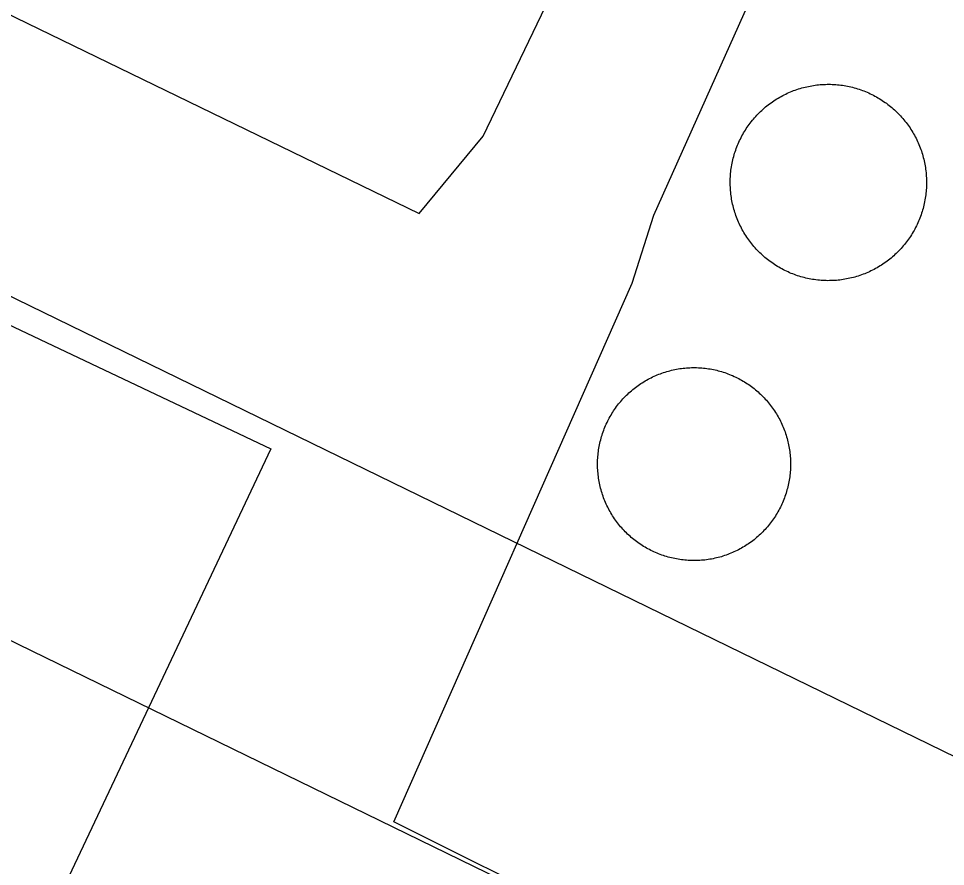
# Model space of a CAD drawing. Extents: x 3683613 to 3738215, y 469626 to 495384.
# Drawn here: x 3700589.3 to 3700679.1, y 478152 to 478234.2 of the extents above; entities that cross this region are included whole.
import ezdxf

# ---------------------------------------------------------------- set-up
doc = ezdxf.new("R2010")
doc.units = 0
for name, color, linetype in [('V-DOMW-TANK', 7, 'Continuous'), ('V-ROAD-CNTR', 7, 'Continuous'), ('V-UTIL-LINE', 7, 'Continuous')]:
    doc.layers.add(name, color=color, linetype=linetype)

msp = doc.modelspace()

# ---------------------------------------------------------------- linework, layer by layer
at = {"layer": 'V-DOMW-TANK'}
for points in [[(3700660.314, 478224.203), (3700660.418, 478224.334), (3700660.522, 478224.461), (3700660.631, 478224.586), (3700660.742, 478224.711), (3700660.856, 478224.833), (3700660.971, 478224.952), (3700661.088, 478225.071), (3700661.206, 478225.186), (3700661.327, 478225.3), (3700661.45, 478225.411), (3700661.575, 478225.522), (3700661.702, 478225.628), (3700661.831, 478225.733), (3700661.962, 478225.837), (3700662.093, 478225.937), (3700662.228, 478226.036), (3700662.362, 478226.13), (3700662.501, 478226.224), (3700662.64, 478226.318), (3700662.779, 478226.404), (3700662.923, 478226.49), (3700663.066, 478226.574), (3700663.211, 478226.654), (3700663.357, 478226.736), (3700663.504, 478226.81), (3700663.654, 478226.886), (3700663.803, 478226.953), (3700663.955, 478227.021), (3700664.108, 478227.086), (3700664.262, 478227.15), (3700664.418, 478227.213), (3700664.573, 478227.269), (3700664.729, 478227.322), (3700664.887, 478227.375), (3700665.048, 478227.424), (3700665.206, 478227.469), (3700665.366, 478227.514), (3700665.528, 478227.555), (3700665.69, 478227.592), (3700665.853, 478227.627), (3700666.013, 478227.658), (3700666.177, 478227.69), (3700666.341, 478227.717), (3700666.507, 478227.74), (3700666.671, 478227.76), (3700666.834, 478227.776), (3700667, 478227.795), (3700667.166, 478227.809), (3700667.332, 478227.815), (3700667.498, 478227.821), (3700667.664, 478227.826), (3700667.832, 478227.826), (3700667.998, 478227.824), (3700668.163, 478227.819), (3700668.329, 478227.811), (3700668.495, 478227.799), (3700668.661, 478227.787), (3700668.825, 478227.77), (3700668.991, 478227.75), (3700669.155, 478227.727)], [(3700669.155, 478227.727), (3700669.319, 478227.703), (3700669.482, 478227.674), (3700669.646, 478227.643), (3700669.808, 478227.609), (3700669.97, 478227.572), (3700670.132, 478227.533), (3700670.293, 478227.49), (3700670.453, 478227.445), (3700670.611, 478227.398), (3700670.771, 478227.346), (3700670.926, 478227.293), (3700671.084, 478227.236), (3700671.24, 478227.178), (3700671.393, 478227.117), (3700671.547, 478227.051), (3700671.698, 478226.986), (3700671.85, 478226.916), (3700671.999, 478226.843), (3700672.147, 478226.769), (3700672.292, 478226.691), (3700672.44, 478226.611), (3700672.583, 478226.529), (3700672.726, 478226.443), (3700672.868, 478226.355), (3700673.007, 478226.265), (3700673.146, 478226.173), (3700673.281, 478226.077), (3700673.417, 478225.982), (3700673.55, 478225.882), (3700673.681, 478225.782), (3700673.81, 478225.677), (3700673.939, 478225.573), (3700674.064, 478225.462), (3700674.189, 478225.352), (3700674.31, 478225.239), (3700674.43, 478225.122), (3700674.547, 478225.003), (3700674.664, 478224.887), (3700674.779, 478224.768), (3700674.889, 478224.643), (3700674.998, 478224.518), (3700675.106, 478224.391), (3700675.211, 478224.262), (3700675.313, 478224.133), (3700675.413, 478224), (3700675.512, 478223.867), (3700675.608, 478223.73), (3700675.702, 478223.592), (3700675.792, 478223.453), (3700675.88, 478223.314), (3700675.968, 478223.17), (3700676.052, 478223.027), (3700676.132, 478222.884), (3700676.21, 478222.736), (3700676.286, 478222.591), (3700676.36, 478222.441), (3700676.431, 478222.29), (3700676.497, 478222.138), (3700676.564, 478221.985), (3700676.628, 478221.831), (3700676.687, 478221.677), (3700676.745, 478221.522), (3700676.8, 478221.364), (3700676.851, 478221.206), (3700676.9, 478221.047), (3700676.947, 478220.891), (3700676.99, 478220.727), (3700677.031, 478220.567), (3700677.07, 478220.406), (3700677.105, 478220.242), (3700677.138, 478220.08), (3700677.167, 478219.916), (3700677.193, 478219.752), (3700677.218, 478219.589), (3700677.238, 478219.423), (3700677.257, 478219.259), (3700677.271, 478219.093), (3700677.283, 478218.927), (3700677.293, 478218.761), (3700677.3, 478218.595), (3700677.302, 478218.429), (3700677.302, 478218.263), (3700677.302, 478218.098), (3700677.296, 478217.932), (3700677.287, 478217.764), (3700677.277, 478217.6), (3700677.263, 478217.434), (3700677.246, 478217.268), (3700677.228, 478217.104), (3700677.205, 478216.938), (3700677.179, 478216.773), (3700677.152, 478216.611), (3700677.119, 478216.445), (3700677.087, 478216.285), (3700677.05, 478216.123), (3700677.011, 478215.962), (3700676.968, 478215.802), (3700676.923, 478215.64), (3700676.874, 478215.482), (3700676.824, 478215.325)], [(3700663.277, 478209.926), (3700663.132, 478210.004), (3700662.988, 478210.088), (3700662.845, 478210.172), (3700662.704, 478210.26), (3700662.564, 478210.35), (3700662.425, 478210.442), (3700662.29, 478210.536), (3700662.153, 478210.635), (3700662.022, 478210.733), (3700661.89, 478210.835), (3700661.761, 478210.94), (3700661.632, 478211.046), (3700661.507, 478211.155), (3700661.383, 478211.265), (3700661.262, 478211.378), (3700661.139, 478211.493), (3700661.024, 478211.61), (3700660.907, 478211.728), (3700660.793, 478211.849), (3700660.682, 478211.972), (3700660.572, 478212.097), (3700660.465, 478212.224), (3700660.361, 478212.353), (3700660.258, 478212.484), (3700660.158, 478212.615), (3700660.06, 478212.75), (3700659.963, 478212.885), (3700659.869, 478213.023), (3700659.779, 478213.162), (3700659.689, 478213.303), (3700659.603, 478213.445), (3700659.521, 478213.588), (3700659.439, 478213.731), (3700659.361, 478213.879), (3700659.283, 478214.026), (3700659.212, 478214.176), (3700659.14, 478214.327), (3700659.072, 478214.477), (3700659.007, 478214.63), (3700658.943, 478214.784), (3700658.884, 478214.94), (3700658.827, 478215.095), (3700658.771, 478215.255), (3700658.72, 478215.411), (3700658.671, 478215.568), (3700658.624, 478215.728), (3700658.581, 478215.888), (3700658.54, 478216.05), (3700658.501, 478216.211), (3700658.466, 478216.373), (3700658.433, 478216.537), (3700658.405, 478216.699), (3700658.378, 478216.863), (3700658.354, 478217.029), (3700658.333, 478217.19), (3700658.315, 478217.358), (3700658.3, 478217.524), (3700658.288, 478217.69), (3700658.28, 478217.856), (3700658.272, 478218.022), (3700658.268, 478218.188), (3700658.268, 478218.354), (3700658.27, 478218.519), (3700658.276, 478218.685), (3700658.282, 478218.851), (3700658.294, 478219.017), (3700658.306, 478219.183), (3700658.325, 478219.349), (3700658.343, 478219.513), (3700658.366, 478219.677), (3700658.392, 478219.842), (3700658.419, 478220.006), (3700658.452, 478220.168), (3700658.485, 478220.332), (3700658.522, 478220.494), (3700658.56, 478220.656), (3700658.603, 478220.815), (3700658.648, 478220.975), (3700658.694, 478221.135), (3700658.747, 478221.292), (3700658.8, 478221.45), (3700658.857, 478221.604), (3700658.917, 478221.761), (3700658.978, 478221.915), (3700659.042, 478222.069), (3700659.109, 478222.22), (3700659.179, 478222.372), (3700659.251, 478222.521), (3700659.326, 478222.669), (3700659.402, 478222.816), (3700659.482, 478222.962), (3700659.566, 478223.107), (3700659.648, 478223.248), (3700659.738, 478223.39), (3700659.83, 478223.529), (3700659.92, 478223.668), (3700660.015, 478223.805), (3700660.113, 478223.938), (3700660.211, 478224.072), (3700660.314, 478224.203)], [(3700676.824, 478215.325), (3700676.771, 478215.167), (3700676.714, 478215.009), (3700676.655, 478214.856), (3700676.593, 478214.7), (3700676.53, 478214.548), (3700676.462, 478214.395), (3700676.392, 478214.245), (3700676.321, 478214.096), (3700676.245, 478213.946), (3700676.169, 478213.799), (3700676.089, 478213.653), (3700676.005, 478213.51), (3700675.921, 478213.367), (3700675.833, 478213.227), (3700675.743, 478213.086), (3700675.651, 478212.949), (3700675.557, 478212.812), (3700675.458, 478212.677), (3700675.36, 478212.543), (3700675.258, 478212.412), (3700675.153, 478212.283), (3700675.047, 478212.154), (3700674.94, 478212.029), (3700674.83, 478211.906), (3700674.715, 478211.784), (3700674.6, 478211.663), (3700674.484, 478211.546), (3700674.365, 478211.429), (3700674.244, 478211.319), (3700674.121, 478211.204), (3700673.996, 478211.095), (3700673.869, 478210.987), (3700673.74, 478210.882), (3700673.609, 478210.782), (3700673.478, 478210.68), (3700673.343, 478210.581), (3700673.208, 478210.485), (3700673.071, 478210.391), (3700672.931, 478210.301), (3700672.792, 478210.213), (3700672.649, 478210.127), (3700672.505, 478210.043), (3700672.36, 478209.961), (3700672.214, 478209.883), (3700672.067, 478209.807), (3700671.917, 478209.734), (3700671.768, 478209.662), (3700671.616, 478209.594), (3700671.463, 478209.527), (3700671.311, 478209.465), (3700671.154, 478209.406), (3700670.998, 478209.351), (3700670.842, 478209.293), (3700670.685, 478209.242), (3700670.525, 478209.193), (3700670.365, 478209.146), (3700670.207, 478209.103), (3700670.044, 478209.062), (3700669.882, 478209.023), (3700669.72, 478208.988), (3700669.558, 478208.955), (3700669.394, 478208.927), (3700669.231, 478208.9), (3700669.065, 478208.875), (3700668.901, 478208.855), (3700668.735, 478208.837), (3700668.571, 478208.822), (3700668.405, 478208.81), (3700668.239, 478208.8), (3700668.073, 478208.794), (3700667.907, 478208.791), (3700667.74, 478208.789), (3700667.574, 478208.791), (3700667.408, 478208.798), (3700667.242, 478208.806), (3700667.076, 478208.816), (3700666.91, 478208.83), (3700666.748, 478208.847), (3700666.58, 478208.867), (3700666.417, 478208.89), (3700666.253, 478208.914), (3700666.089, 478208.943), (3700665.925, 478208.974), (3700665.761, 478209.007), (3700665.599, 478209.043), (3700665.44, 478209.084), (3700665.278, 478209.125), (3700665.118, 478209.168), (3700664.96, 478209.22), (3700664.801, 478209.271), (3700664.645, 478209.324), (3700664.487, 478209.377), (3700664.33, 478209.437), (3700664.178, 478209.5), (3700664.024, 478209.564), (3700663.873, 478209.631), (3700663.721, 478209.701), (3700663.572, 478209.772), (3700663.424, 478209.848), (3700663.277, 478209.926)], [(3700645.707, 478193.358), (3700645.75, 478193.515), (3700645.795, 478193.671), (3700645.844, 478193.829), (3700645.894, 478193.982), (3700645.947, 478194.138), (3700646.004, 478194.292), (3700646.061, 478194.443), (3700646.123, 478194.595), (3700646.186, 478194.744), (3700646.254, 478194.894), (3700646.324, 478195.041), (3700646.395, 478195.189), (3700646.467, 478195.332), (3700646.547, 478195.477), (3700646.625, 478195.621), (3700646.709, 478195.762), (3700646.791, 478195.901), (3700646.879, 478196.041), (3700646.967, 478196.178), (3700647.059, 478196.313), (3700647.153, 478196.446), (3700647.247, 478196.577), (3700647.346, 478196.708), (3700647.448, 478196.837), (3700647.55, 478196.964), (3700647.655, 478197.089), (3700647.761, 478197.21), (3700647.872, 478197.333), (3700647.983, 478197.452), (3700648.097, 478197.568), (3700648.212, 478197.685), (3700648.331, 478197.798), (3700648.449, 478197.908), (3700648.57, 478198.019), (3700648.693, 478198.125), (3700648.82, 478198.23), (3700648.947, 478198.332), (3700649.074, 478198.433), (3700649.205, 478198.531), (3700649.338, 478198.627), (3700649.471, 478198.721), (3700649.607, 478198.812), (3700649.744, 478198.9), (3700649.883, 478198.988), (3700650.022, 478199.072), (3700650.164, 478199.152), (3700650.307, 478199.231), (3700650.45, 478199.307), (3700650.596, 478199.381), (3700650.743, 478199.453), (3700650.891, 478199.522), (3700651.04, 478199.588), (3700651.192, 478199.651), (3700651.343, 478199.713), (3700651.495, 478199.772), (3700651.648, 478199.827), (3700651.802, 478199.881), (3700651.958, 478199.93), (3700652.113, 478199.977), (3700652.271, 478200.022)], [(3700652.271, 478200.022), (3700652.429, 478200.065), (3700652.586, 478200.106), (3700652.746, 478200.141), (3700652.906, 478200.173), (3700653.066, 478200.206), (3700653.227, 478200.233), (3700653.389, 478200.26), (3700653.551, 478200.282), (3700653.713, 478200.3), (3700653.875, 478200.319), (3700654.036, 478200.333), (3700654.2, 478200.341), (3700654.364, 478200.352), (3700654.526, 478200.358), (3700654.69, 478200.36), (3700654.854, 478200.36), (3700655.015, 478200.358), (3700655.179, 478200.352), (3700655.343, 478200.341), (3700655.503, 478200.331), (3700655.669, 478200.317), (3700655.83, 478200.298), (3700655.992, 478200.28), (3700656.154, 478200.255), (3700656.316, 478200.231), (3700656.476, 478200.202), (3700656.635, 478200.171), (3700656.795, 478200.137), (3700656.955, 478200.1), (3700657.112, 478200.061), (3700657.27, 478200.018), (3700657.428, 478199.973), (3700657.584, 478199.924), (3700657.739, 478199.874), (3700657.893, 478199.821), (3700658.046, 478199.764), (3700658.198, 478199.707), (3700658.349, 478199.645), (3700658.501, 478199.582), (3700658.648, 478199.514), (3700658.798, 478199.444), (3700658.943, 478199.373), (3700659.089, 478199.301), (3700659.234, 478199.223), (3700659.376, 478199.143), (3700659.517, 478199.059), (3700659.658, 478198.977), (3700659.795, 478198.891), (3700659.933, 478198.801), (3700660.066, 478198.709), (3700660.201, 478198.617), (3700660.334, 478198.521), (3700660.463, 478198.422), (3700660.592, 478198.322), (3700660.719, 478198.218), (3700660.844, 478198.113), (3700660.967, 478198.007), (3700661.088, 478197.896), (3700661.206, 478197.786), (3700661.325, 478197.671), (3700661.44, 478197.556), (3700661.553, 478197.439), (3700661.665, 478197.319), (3700661.774, 478197.198), (3700661.88, 478197.075), (3700661.985, 478196.95), (3700662.087, 478196.823), (3700662.187, 478196.694), (3700662.286, 478196.563), (3700662.382, 478196.43), (3700662.476, 478196.297), (3700662.566, 478196.161), (3700662.656, 478196.024), (3700662.742, 478195.885), (3700662.826, 478195.746), (3700662.908, 478195.604), (3700662.986, 478195.461), (3700663.064, 478195.318), (3700663.14, 478195.172), (3700663.209, 478195.025), (3700663.277, 478194.877), (3700663.345, 478194.728), (3700663.406, 478194.578), (3700663.465, 478194.427), (3700663.525, 478194.273), (3700663.582, 478194.12), (3700663.635, 478193.966), (3700663.687, 478193.81), (3700663.734, 478193.655), (3700663.779, 478193.497), (3700663.82, 478193.339), (3700663.859, 478193.182), (3700663.895, 478193.022), (3700663.93, 478192.862), (3700663.961, 478192.702), (3700663.99, 478192.541), (3700664.014, 478192.383), (3700664.037, 478192.219), (3700664.057, 478192.055), (3700664.074, 478191.893)], [(3700654.018, 478181.682), (3700653.856, 478181.696), (3700653.694, 478181.713), (3700653.533, 478181.733), (3700653.371, 478181.756), (3700653.207, 478181.782), (3700653.047, 478181.811), (3700652.887, 478181.842), (3700652.728, 478181.877), (3700652.57, 478181.916), (3700652.41, 478181.952), (3700652.253, 478181.995), (3700652.097, 478182.041), (3700651.939, 478182.088), (3700651.786, 478182.139), (3700651.63, 478182.192), (3700651.476, 478182.247), (3700651.325, 478182.307), (3700651.173, 478182.368), (3700651.024, 478182.432), (3700650.874, 478182.499), (3700650.727, 478182.567), (3700650.579, 478182.639), (3700650.434, 478182.714), (3700650.291, 478182.79), (3700650.147, 478182.87), (3700650.006, 478182.952), (3700649.867, 478183.036), (3700649.727, 478183.122), (3700649.592, 478183.212), (3700649.455, 478183.302), (3700649.322, 478183.396), (3700649.191, 478183.493), (3700649.06, 478183.591), (3700648.931, 478183.691), (3700648.804, 478183.796), (3700648.679, 478183.9), (3700648.558, 478184.007), (3700648.435, 478184.117), (3700648.316, 478184.228), (3700648.2, 478184.34), (3700648.083, 478184.457), (3700647.97, 478184.574), (3700647.86, 478184.695), (3700647.749, 478184.816), (3700647.643, 478184.938), (3700647.538, 478185.063), (3700647.436, 478185.19), (3700647.335, 478185.319), (3700647.237, 478185.45), (3700647.141, 478185.584), (3700647.049, 478185.717), (3700646.956, 478185.852), (3700646.868, 478185.989), (3700646.782, 478186.126), (3700646.698, 478186.27), (3700646.616, 478186.409), (3700646.537, 478186.552), (3700646.461, 478186.696), (3700646.387, 478186.841), (3700646.315, 478186.988), (3700646.246, 478187.136), (3700646.18, 478187.285), (3700646.117, 478187.435), (3700646.055, 478187.586), (3700645.996, 478187.74), (3700645.941, 478187.894), (3700645.887, 478188.047), (3700645.838, 478188.203), (3700645.791, 478188.359), (3700645.746, 478188.516), (3700645.703, 478188.674), (3700645.662, 478188.834), (3700645.627, 478188.991), (3700645.595, 478189.151), (3700645.564, 478189.311), (3700645.535, 478189.473), (3700645.509, 478189.632), (3700645.486, 478189.794), (3700645.468, 478189.956), (3700645.449, 478190.12), (3700645.437, 478190.282), (3700645.427, 478190.445), (3700645.416, 478190.607), (3700645.41, 478190.769), (3700645.408, 478190.935), (3700645.408, 478191.097), (3700645.412, 478191.261), (3700645.416, 478191.424), (3700645.427, 478191.586), (3700645.437, 478191.75), (3700645.451, 478191.912), (3700645.47, 478192.074), (3700645.49, 478192.237), (3700645.513, 478192.399), (3700645.537, 478192.559), (3700645.566, 478192.721), (3700645.597, 478192.881), (3700645.631, 478193.04), (3700645.668, 478193.2), (3700645.707, 478193.358)], [(3700664.074, 478191.893), (3700664.088, 478191.732), (3700664.098, 478191.568), (3700664.106, 478191.406), (3700664.113, 478191.242), (3700664.115, 478191.078), (3700664.115, 478190.914), (3700664.113, 478190.753), (3700664.106, 478190.589), (3700664.098, 478190.427), (3700664.086, 478190.265), (3700664.072, 478190.101), (3700664.055, 478189.938), (3700664.035, 478189.776), (3700664.012, 478189.614), (3700663.986, 478189.454), (3700663.957, 478189.292), (3700663.926, 478189.133), (3700663.891, 478188.973), (3700663.852, 478188.813), (3700663.816, 478188.656), (3700663.773, 478188.498), (3700663.728, 478188.34), (3700663.68, 478188.185), (3700663.629, 478188.029), (3700663.576, 478187.875), (3700663.521, 478187.722), (3700663.461, 478187.57), (3700663.4, 478187.419), (3700663.336, 478187.269), (3700663.269, 478187.12), (3700663.201, 478186.972), (3700663.13, 478186.825), (3700663.054, 478186.679), (3700662.978, 478186.538), (3700662.898, 478186.393), (3700662.816, 478186.251), (3700662.732, 478186.112), (3700662.646, 478185.973), (3700662.556, 478185.835), (3700662.466, 478185.7), (3700662.372, 478185.567), (3700662.275, 478185.434), (3700662.177, 478185.305), (3700662.077, 478185.176), (3700661.974, 478185.049), (3700661.868, 478184.924), (3700661.761, 478184.801), (3700661.653, 478184.68), (3700661.54, 478184.562), (3700661.428, 478184.443), (3700661.311, 478184.328), (3700661.194, 478184.215), (3700661.073, 478184.103), (3700660.952, 478183.994), (3700660.83, 478183.888), (3700660.705, 478183.783), (3700660.578, 478183.681), (3700660.449, 478183.581), (3700660.318, 478183.482), (3700660.184, 478183.386), (3700660.051, 478183.292), (3700659.916, 478183.202), (3700659.779, 478183.112), (3700659.642, 478183.026), (3700659.503, 478182.942), (3700659.359, 478182.86), (3700659.218, 478182.782), (3700659.072, 478182.706), (3700658.927, 478182.628), (3700658.78, 478182.561), (3700658.632, 478182.491), (3700658.483, 478182.426), (3700658.333, 478182.36), (3700658.182, 478182.301), (3700658.028, 478182.243), (3700657.876, 478182.186), (3700657.721, 478182.133), (3700657.565, 478182.084), (3700657.409, 478182.032), (3700657.252, 478181.989), (3700657.094, 478181.948), (3700656.934, 478181.909), (3700656.777, 478181.873), (3700656.617, 478181.838), (3700656.457, 478181.807), (3700656.297, 478181.778), (3700656.136, 478181.754), (3700655.974, 478181.731), (3700655.812, 478181.711), (3700655.648, 478181.694), (3700655.486, 478181.68), (3700655.323, 478181.67), (3700655.161, 478181.662), (3700654.999, 478181.655), (3700654.833, 478181.653), (3700654.671, 478181.653), (3700654.507, 478181.655), (3700654.344, 478181.662), (3700654.182, 478181.67), (3700654.018, 478181.682)]]:
    msp.add_lwpolyline(points, dxfattribs=at)
at = {"layer": 'V-ROAD-CNTR'}
for points in [[(3700473.056, 478260.58), (3700485.368, 478254.983), (3700507.955, 478244.714), (3700520.371, 478239.07), (3700562.983, 478219.699), (3700719.19, 478143.578), (3700768.323, 478119.807)], [(3700460.64, 478233.27), (3700472.952, 478227.673), (3700495.539, 478217.404), (3700507.957, 478211.76), (3700550.203, 478192.555), (3700706.086, 478116.592), (3700760.151, 478090.434)]]:
    msp.add_lwpolyline(points, dxfattribs=at)
at = {"layer": 'V-UTIL-LINE'}
for points in [[(3700279.818, 478439.941), (3700229.033, 478330.969), (3700222.887, 478320.229), (3700204.359, 478336.933), (3700224.067, 478376.543), (3700264.519, 478355.207), (3700419.575, 478284.533), (3700613.717, 478192.504), (3700591.378, 478145.207)], [(3700550.913, 478252.772), (3700628.103, 478215.292), (3700634.328, 478222.794), (3700716.498, 478393.761), (3700720.793, 478401.789), (3700635.346, 478439.988)], [(3700453.326, 477959.495), (3700444.835, 477939.979), (3700390.07, 477822.571), (3700402.159, 477817.537), (3700430.331, 477878.574), (3700534.831, 477828.83), (3700494.419, 477742.218), (3700437.536, 477619.318), (3700293.5, 477683.303), (3700267.96, 477629.953), (3700284.17, 477623.332), (3700300.943, 477657.437), (3700429.295, 477601.719), (3700390.207, 477518.405), (3700409.173, 477509.905), (3700512.276, 477735.073), (3700554.581, 477823.075), (3700696.637, 478120.9), (3700625.665, 478156.322), (3700648.763, 478208.548), (3700650.862, 478215.132), (3700730.531, 478392.989), (3700751.523, 478437.619)]]:
    msp.add_lwpolyline(points, dxfattribs=at)

doc.saveas('drawing.dxf')
